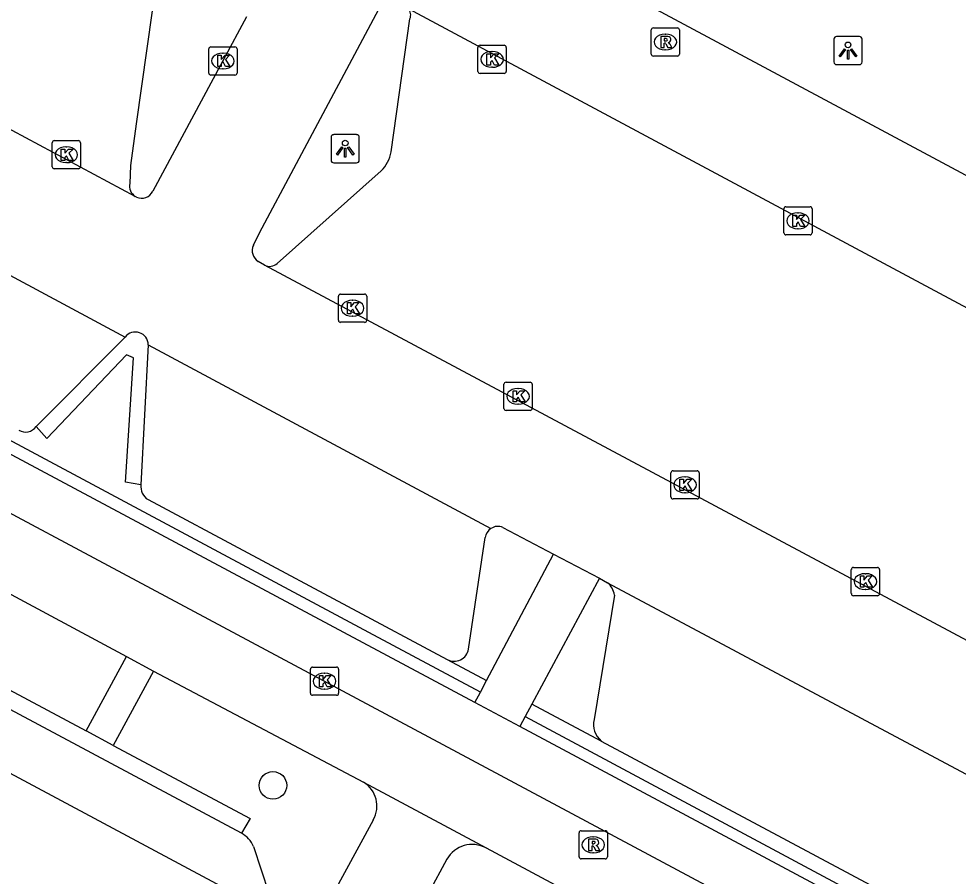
# Model space of a CAD drawing. Extents: x 159489 to 160304, y 383826 to 384530.
# Drawn here: x 159958.85 to 159992.11, y 383918.7 to 383949.06 of the extents above; entities that cross this region are included whole.
import ezdxf

# ---------------------------------------------------------------- set-up
doc = ezdxf.new("R2010")
doc.units = 0
for name, color, linetype in [('IMGEO_Boom', 7, 'Continuous'), ('IMGEO_Fietspad_gesloten', 7, 'Continuous'), ('IMGEO_Haag', 7, 'Continuous'), ('IMGEO_Kolk', 7, 'Continuous'), ('IMGEO_Lichtpunt', 7, 'Continuous'), ('IMGEO_Parkeervlak_open', 7, 'Continuous'), ('IMGEO_Rijbaan_lokaal_gesloten', 7, 'Continuous'), ('IMGEO_Rijbaan_lokaal_open', 7, 'Continuous'), ('IMGEO_Rioolput', 7, 'Continuous'), ('IMGEO_Voetpad_open', 7, 'Continuous')]:
    doc.layers.add(name, color=color, linetype=linetype)

msp = doc.modelspace()

# ---------------------------------------------------------------- linework, layer by layer
at = {"layer": 'IMGEO_Boom'}
msp.add_circle((159967.846, 383921.917), 0.489, dxfattribs=at)
at = {"layer": 'IMGEO_Fietspad_gesloten'}
for points in [[(160107.086, 383852.085), (159924.27, 383949.901)], [(159953.06, 383931.635), (159962.663, 383926.48)], [(159962.663, 383926.48), (159963.621, 383925.966)], [(159963.621, 383925.966), (159971.058, 383922.033)], [(159971.058, 383922.033), (159975.394, 383919.704)], [(159969.446, 383917.096), (159971.401, 383920.694)], [(159975.394, 383919.704), (159980.128, 383917.167)], [(159974.005, 383919.303), (159972.054, 383915.698)]]:
    msp.add_lwpolyline(points, dxfattribs=at)
for centre, radius, start, end in [((159970.525, 383921.183), 1.003, 330.8103, 57.9257), ((159974.906, 383918.788), 1.038, 61.9664, 150.2402)]:
    msp.add_arc(centre, radius, start, end, dxfattribs=at)
at = {"layer": 'IMGEO_Haag'}
for points in [[(159975.189, 383925.214), (159971.242, 383927.33), (159925.288, 383951.958)], [(159976.78, 383924.361), (160033.337, 383894.042)]]:
    msp.add_lwpolyline(points, dxfattribs=at)
at = {"layer": 'IMGEO_Kolk'}
for p, q in [((159965.576, 383947.143), (159965.576, 383947.995)), ((159965.651, 383948.069), (159966.503, 383948.069)), ((159966.577, 383947.995), (159966.577, 383947.143)), ((159975.103, 383947.2), (159975.103, 383948.052)), ((159975.178, 383948.126), (159976.03, 383948.126)), ((159976.104, 383948.052), (159976.104, 383947.2)), ((159966.064, 383947.849), (159966.089, 383947.849)), ((159975.591, 383947.906), (159975.616, 383947.906)), ((159966.087, 383947.289), (159966.062, 383947.289)), ((159975.614, 383947.346), (159975.589, 383947.346)), ((159966.503, 383947.069), (159965.651, 383947.069)), ((159976.03, 383947.126), (159975.178, 383947.126)), ((159960.032, 383943.824), (159960.032, 383944.676)), ((159960.107, 383944.75), (159960.959, 383944.75)), ((159961.033, 383944.676), (159961.033, 383943.824)), ((159960.52, 383944.53), (159960.545, 383944.53)), ((159960.543, 383943.97), (159960.518, 383943.97)), ((159960.959, 383943.75), (159960.107, 383943.75)), ((159985.933, 383941.483), (159985.933, 383942.335)), ((159986.008, 383942.409), (159986.86, 383942.409)), ((159986.934, 383942.335), (159986.934, 383941.483)), ((159986.421, 383942.189), (159986.446, 383942.189)), ((159986.444, 383941.629), (159986.419, 383941.629)), ((159986.86, 383941.409), (159986.008, 383941.409)), ((159970.239, 383939.315), (159971.091, 383939.315)), ((159970.164, 383938.389), (159970.164, 383939.241)), ((159970.652, 383939.095), (159970.677, 383939.095)), ((159971.165, 383939.241), (159971.165, 383938.389)), ((159971.091, 383938.315), (159970.239, 383938.315)), ((159970.675, 383938.535), (159970.65, 383938.535)), ((159976.025, 383935.269), (159976.025, 383936.121)), ((159976.1, 383936.195), (159976.952, 383936.195)), ((159976.513, 383935.975), (159976.538, 383935.975)), ((159977.026, 383936.121), (159977.026, 383935.269)), ((159976.536, 383935.415), (159976.511, 383935.415)), ((159976.952, 383935.195), (159976.1, 383935.195)), ((159981.935, 383932.134), (159981.935, 383932.986)), ((159982.01, 383933.06), (159982.862, 383933.06)), ((159982.936, 383932.986), (159982.936, 383932.134)), ((159982.423, 383932.84), (159982.448, 383932.84)), ((159982.446, 383932.28), (159982.421, 383932.28)), ((159982.862, 383932.06), (159982.01, 383932.06)), ((159988.397, 383929.634), (159989.249, 383929.634)), ((159988.322, 383928.708), (159988.322, 383929.56)), ((159988.81, 383929.414), (159988.835, 383929.414)), ((159989.323, 383929.56), (159989.323, 383928.708)), ((159989.249, 383928.634), (159988.397, 383928.634)), ((159988.833, 383928.854), (159988.808, 383928.854)), ((159969.172, 383925.182), (159969.172, 383926.034)), ((159969.247, 383926.108), (159970.099, 383926.108)), ((159970.173, 383926.034), (159970.173, 383925.182)), ((159969.66, 383925.888), (159969.685, 383925.888)), ((159969.683, 383925.328), (159969.658, 383925.328)), ((159970.099, 383925.108), (159969.247, 383925.108))]:
    msp.add_line(p, q, dxfattribs=at)
for points in [[(159965.576, 383947.143), (159965.576, 383947.995)], [(159965.651, 383948.069), (159966.503, 383948.069)], [(159966.577, 383947.995), (159966.577, 383947.143)], [(159975.103, 383947.2), (159975.103, 383948.052)], [(159975.178, 383948.126), (159976.03, 383948.126)], [(159976.104, 383948.052), (159976.104, 383947.2)], [(159965.897, 383947.769), (159966.02, 383947.769), (159966.02, 383947.618), (159966.15, 383947.769), (159966.314, 383947.769), (159966.168, 383947.618), (159966.321, 383947.369), (159966.169, 383947.369), (159966.084, 383947.533), (159966.02, 383947.466), (159966.02, 383947.369), (159965.897, 383947.369), (159965.897, 383947.769)], [(159975.424, 383947.826), (159975.547, 383947.826), (159975.547, 383947.675), (159975.677, 383947.826), (159975.841, 383947.826), (159975.695, 383947.675), (159975.848, 383947.426), (159975.696, 383947.426), (159975.611, 383947.59), (159975.547, 383947.523), (159975.547, 383947.426), (159975.424, 383947.426), (159975.424, 383947.826)], [(159966.503, 383947.069), (159965.651, 383947.069)], [(159976.03, 383947.126), (159975.178, 383947.126)], [(159960.032, 383943.824), (159960.032, 383944.676)], [(159960.107, 383944.75), (159960.959, 383944.75)], [(159961.033, 383944.676), (159961.033, 383943.824)], [(159960.353, 383944.45), (159960.476, 383944.45), (159960.476, 383944.299), (159960.606, 383944.45), (159960.77, 383944.45), (159960.624, 383944.299), (159960.777, 383944.05), (159960.625, 383944.05), (159960.54, 383944.214), (159960.476, 383944.147), (159960.476, 383944.05), (159960.353, 383944.05), (159960.353, 383944.45)], [(159960.959, 383943.75), (159960.107, 383943.75)], [(159985.933, 383941.483), (159985.933, 383942.335)], [(159986.008, 383942.409), (159986.86, 383942.409)], [(159986.934, 383942.335), (159986.934, 383941.483)], [(159986.254, 383942.109), (159986.377, 383942.109), (159986.377, 383941.958), (159986.507, 383942.109), (159986.671, 383942.109), (159986.525, 383941.958), (159986.678, 383941.709), (159986.526, 383941.709), (159986.441, 383941.873), (159986.377, 383941.806), (159986.377, 383941.709), (159986.254, 383941.709), (159986.254, 383942.109)], [(159986.86, 383941.409), (159986.008, 383941.409)], [(159970.239, 383939.315), (159971.091, 383939.315)], [(159970.164, 383938.389), (159970.164, 383939.241)], [(159970.485, 383939.015), (159970.608, 383939.015), (159970.608, 383938.864), (159970.738, 383939.015), (159970.902, 383939.015), (159970.756, 383938.864), (159970.909, 383938.615), (159970.757, 383938.615), (159970.672, 383938.779), (159970.608, 383938.712), (159970.608, 383938.615), (159970.485, 383938.615), (159970.485, 383939.015)], [(159971.165, 383939.241), (159971.165, 383938.389)], [(159971.091, 383938.315), (159970.239, 383938.315)], [(159976.025, 383935.269), (159976.025, 383936.121)], [(159976.1, 383936.195), (159976.952, 383936.195)], [(159977.026, 383936.121), (159977.026, 383935.269)], [(159976.346, 383935.895), (159976.469, 383935.895), (159976.469, 383935.744), (159976.599, 383935.895), (159976.763, 383935.895), (159976.617, 383935.744), (159976.77, 383935.495), (159976.618, 383935.495), (159976.533, 383935.659), (159976.469, 383935.592), (159976.469, 383935.495), (159976.346, 383935.495), (159976.346, 383935.895)], [(159976.952, 383935.195), (159976.1, 383935.195)], [(159981.935, 383932.134), (159981.935, 383932.986)], [(159982.01, 383933.06), (159982.862, 383933.06)], [(159982.936, 383932.986), (159982.936, 383932.134)], [(159982.256, 383932.76), (159982.379, 383932.76), (159982.379, 383932.609), (159982.509, 383932.76), (159982.673, 383932.76), (159982.527, 383932.609), (159982.68, 383932.36), (159982.528, 383932.36), (159982.443, 383932.524), (159982.379, 383932.457), (159982.379, 383932.36), (159982.256, 383932.36), (159982.256, 383932.76)], [(159982.862, 383932.06), (159982.01, 383932.06)], [(159988.397, 383929.634), (159989.249, 383929.634)], [(159988.322, 383928.708), (159988.322, 383929.56)], [(159988.643, 383929.334), (159988.766, 383929.334), (159988.766, 383929.183), (159988.896, 383929.334), (159989.06, 383929.334), (159988.914, 383929.183), (159989.067, 383928.934), (159988.915, 383928.934), (159988.83, 383929.098), (159988.766, 383929.031), (159988.766, 383928.934), (159988.643, 383928.934), (159988.643, 383929.334)], [(159989.323, 383929.56), (159989.323, 383928.708)], [(159989.249, 383928.634), (159988.397, 383928.634)], [(159969.172, 383925.182), (159969.172, 383926.034)], [(159969.247, 383926.108), (159970.099, 383926.108)], [(159970.173, 383926.034), (159970.173, 383925.182)], [(159969.493, 383925.808), (159969.616, 383925.808), (159969.616, 383925.657), (159969.746, 383925.808), (159969.91, 383925.808), (159969.764, 383925.657), (159969.917, 383925.408), (159969.765, 383925.408), (159969.68, 383925.572), (159969.616, 383925.505), (159969.616, 383925.408), (159969.493, 383925.408), (159969.493, 383925.808)], [(159970.099, 383925.108), (159969.247, 383925.108)]]:
    msp.add_lwpolyline(points, dxfattribs=at)
for centre, start, end in [((159965.653, 383947.993), 91.552, 178.448), ((159965.653, 383947.993), 91.552, 178.448), ((159966.501, 383947.993), 1.552, 88.448), ((159966.501, 383947.993), 1.552, 88.448), ((159975.18, 383948.05), 91.552, 178.448), ((159975.18, 383948.05), 91.552, 178.448), ((159976.028, 383948.05), 1.552, 88.448), ((159976.028, 383948.05), 1.552, 88.448), ((159965.653, 383947.145), 181.552, 268.448), ((159965.653, 383947.145), 181.552, 268.448), ((159966.501, 383947.145), 271.552, 358.448), ((159966.501, 383947.145), 271.552, 358.448), ((159975.18, 383947.202), 181.552, 268.448), ((159975.18, 383947.202), 181.552, 268.448), ((159976.028, 383947.202), 271.552, 358.448), ((159976.028, 383947.202), 271.552, 358.448), ((159960.109, 383944.674), 91.552, 178.448), ((159960.109, 383944.674), 91.552, 178.448), ((159960.957, 383944.674), 1.552, 88.448), ((159960.957, 383944.674), 1.552, 88.448), ((159960.109, 383943.826), 181.552, 268.448), ((159960.109, 383943.826), 181.552, 268.448), ((159960.957, 383943.826), 271.552, 358.448), ((159960.957, 383943.826), 271.552, 358.448), ((159986.01, 383942.333), 91.552, 178.448), ((159986.01, 383942.333), 91.552, 178.448), ((159986.858, 383942.333), 1.552, 88.448), ((159986.858, 383942.333), 1.552, 88.448), ((159986.01, 383941.485), 181.552, 268.448), ((159986.01, 383941.485), 181.552, 268.448), ((159986.858, 383941.485), 271.552, 358.448), ((159986.858, 383941.485), 271.552, 358.448), ((159970.241, 383939.239), 91.552, 178.448), ((159970.241, 383939.239), 91.552, 178.448), ((159971.089, 383939.239), 1.552, 88.448), ((159971.089, 383939.239), 1.552, 88.448), ((159970.241, 383938.391), 181.552, 268.448), ((159970.241, 383938.391), 181.552, 268.448), ((159971.089, 383938.391), 271.552, 358.448), ((159971.089, 383938.391), 271.552, 358.448), ((159976.102, 383936.119), 91.552, 178.448), ((159976.102, 383936.119), 91.552, 178.448), ((159976.95, 383936.119), 1.552, 88.448), ((159976.95, 383936.119), 1.552, 88.448), ((159976.102, 383935.271), 181.552, 268.448), ((159976.102, 383935.271), 181.552, 268.448), ((159976.95, 383935.271), 271.552, 358.448), ((159976.95, 383935.271), 271.552, 358.448), ((159982.012, 383932.984), 91.552, 178.448), ((159982.012, 383932.984), 91.552, 178.448), ((159982.86, 383932.984), 1.552, 88.448), ((159982.86, 383932.984), 1.552, 88.448), ((159982.012, 383932.136), 181.552, 268.448), ((159982.012, 383932.136), 181.552, 268.448), ((159982.86, 383932.136), 271.552, 358.448), ((159982.86, 383932.136), 271.552, 358.448), ((159988.399, 383929.558), 91.552, 178.448), ((159988.399, 383929.558), 91.552, 178.448), ((159989.247, 383929.558), 1.552, 88.448), ((159989.247, 383929.558), 1.552, 88.448), ((159988.399, 383928.71), 181.552, 268.448), ((159988.399, 383928.71), 181.552, 268.448), ((159989.247, 383928.71), 271.552, 358.448), ((159989.247, 383928.71), 271.552, 358.448), ((159969.249, 383926.032), 91.552, 178.448), ((159969.249, 383926.032), 91.552, 178.448), ((159970.097, 383926.032), 1.552, 88.448), ((159970.097, 383926.032), 1.552, 88.448), ((159969.249, 383925.184), 181.552, 268.448), ((159969.249, 383925.184), 181.552, 268.448), ((159970.097, 383925.184), 271.552, 358.448), ((159970.097, 383925.184), 271.552, 358.448)]:
    msp.add_arc(centre, 0.0765, start, end, dxfattribs=at)
for centre, major_axis, ratio, start_param, end_param in [((159966.063, 383947.569), (-0.387, 0.002), 0.722429, 4.712389, 7.853982), ((159966.088, 383947.569), (-0.39, 0.002), 0.717154, 1.570796, 4.712389), ((159975.59, 383947.626), (-0.387, 0.002), 0.722429, 4.712389, 7.853982), ((159975.615, 383947.626), (-0.39, 0.002), 0.717154, 1.570796, 4.712389), ((159960.519, 383944.25), (-0.387, 0.002), 0.722429, 4.712389, 7.853982), ((159960.544, 383944.25), (-0.39, 0.002), 0.717154, 1.570796, 4.712389), ((159986.42, 383941.909), (-0.387, 0.002), 0.722429, 4.712389, 7.853982), ((159986.445, 383941.909), (-0.39, 0.002), 0.717154, 1.570796, 4.712389), ((159970.651, 383938.815), (-0.387, 0.002), 0.722429, 4.712389, 7.853982), ((159970.676, 383938.815), (-0.39, 0.002), 0.717154, 1.570796, 4.712389), ((159976.512, 383935.695), (-0.387, 0.002), 0.722429, 4.712389, 7.853982), ((159976.537, 383935.695), (-0.39, 0.002), 0.717154, 1.570796, 4.712389), ((159982.422, 383932.56), (-0.387, 0.002), 0.722429, 4.712389, 7.853982), ((159982.447, 383932.56), (-0.39, 0.002), 0.717154, 1.570796, 4.712389), ((159988.809, 383929.134), (-0.387, 0.002), 0.722429, 4.712389, 7.853982), ((159988.834, 383929.134), (-0.39, 0.002), 0.717154, 1.570796, 4.712389), ((159969.659, 383925.608), (-0.387, 0.002), 0.722429, 4.712389, 7.853982), ((159969.684, 383925.608), (-0.39, 0.002), 0.717154, 1.570796, 4.712389)]:
    msp.add_ellipse(centre, major_axis=major_axis, ratio=ratio, start_param=start_param, end_param=end_param, dxfattribs=at)
at = {"layer": 'IMGEO_Lichtpunt'}
for p, q in [((159987.707, 383948.34), (159987.707, 383947.533)), ((159987.707, 383948.34), (159987.707, 383947.533)), ((159988.609, 383948.435), (159987.801, 383948.435)), ((159988.609, 383948.435), (159987.801, 383948.435)), ((159988.703, 383947.533), (159988.703, 383948.34)), ((159988.703, 383947.533), (159988.703, 383948.34)), ((159987.801, 383947.439), (159988.609, 383947.439)), ((159987.801, 383947.439), (159988.609, 383947.439)), ((159970.808, 383944.96), (159970, 383944.96)), ((159970.808, 383944.96), (159970, 383944.96)), ((159969.906, 383944.865), (159969.906, 383944.058)), ((159969.906, 383944.865), (159969.906, 383944.058)), ((159970.902, 383944.058), (159970.902, 383944.865)), ((159970.902, 383944.058), (159970.902, 383944.865)), ((159970, 383943.964), (159970.808, 383943.964)), ((159970, 383943.964), (159970.808, 383943.964))]:
    msp.add_line(p, q, dxfattribs=at)
for points in [[(159988.081, 383948.004), (159988.12, 383947.976), (159987.932, 383947.714), (159987.894, 383947.741), (159988.081, 383948.004)], [(159988.183, 383947.956), (159988.23, 383947.956), (159988.23, 383947.634), (159988.183, 383947.634), (159988.183, 383947.956)], [(159988.293, 383947.976), (159988.331, 383948.003), (159988.518, 383947.741), (159988.479, 383947.713), (159988.293, 383947.976)], [(159970.28, 383944.529), (159970.319, 383944.501), (159970.131, 383944.239), (159970.093, 383944.266), (159970.28, 383944.529)], [(159970.382, 383944.481), (159970.429, 383944.481), (159970.429, 383944.159), (159970.382, 383944.159), (159970.382, 383944.481)], [(159970.492, 383944.501), (159970.53, 383944.528), (159970.717, 383944.266), (159970.678, 383944.238), (159970.492, 383944.501)]]:
    msp.add_lwpolyline(points, dxfattribs=at)
for centre in [(159988.206, 383948.138), (159970.405, 383944.663)]:
    msp.add_circle(centre, 0.0994, dxfattribs=at)
for centre, start, end in [((159987.801, 383948.34), 90, 180), ((159987.801, 383948.34), 90, 180), ((159988.609, 383948.34), 0, 90), ((159988.609, 383948.34), 0, 90), ((159987.801, 383947.533), 180, 270), ((159987.801, 383947.533), 180, 270), ((159988.609, 383947.533), 270, 0), ((159988.609, 383947.533), 270, 360), ((159970, 383944.865), 90, 180), ((159970, 383944.865), 90, 180), ((159970.808, 383944.865), 0, 90), ((159970.808, 383944.865), 0, 90), ((159970, 383944.058), 180, 270), ((159970, 383944.058), 180, 270), ((159970.808, 383944.058), 270, 0), ((159970.808, 383944.058), 270, 360)]:
    msp.add_arc(centre, 0.0946, start, end, dxfattribs=at)
at = {"layer": 'IMGEO_Parkeervlak_open'}
for points in [[(159964.128, 383953.271), (159963.001, 383945.34), (159962.809, 383943.866), (159962.782, 383943.233)], [(159972.037, 383944.35), (159972.695, 383949.063)], [(159968.001, 383940.402), (159971.679, 383943.677)], [(159963.426, 383932.036), (159974.018, 383926.373)], [(159979.471, 383923.487), (159998.177, 383913.488), (160027.805, 383897.611)], [(159967.157, 383919.751), (159967.696, 383918.099)]]:
    msp.add_lwpolyline(points, dxfattribs=at)
for centre, radius, start, end in [((159972.399, 383949.197), 0.325, 335.7297, 44.6292), ((159970.715, 383944.621), 1.349, 315.583, 348.3958), ((159963.199, 383943.136), 0.429, 166.8688, 238.2652), ((159967.73, 383940.699), 0.402, 243.4547, 312.4496), ((159959.09, 383934.899), 0.469, 239.207, 323.8042), ((159963.721, 383932.504), 0.553, 173.8491, 237.7928), ((159966.293, 383919.402), 0.932, 21.9855, 61.8951)]:
    msp.add_arc(centre, radius, start, end, dxfattribs=at)
at = {"layer": 'IMGEO_Rijbaan_lokaal_gesloten'}
msp.add_lwpolyline([(159968.691, 383916.912), (159931.196, 383936.985)], dxfattribs=at)
at = {"layer": 'IMGEO_Rijbaan_lokaal_open'}
for points in [[(159962.974, 383942.771), (159938.768, 383955.761)], [(159932.438, 383954.023), (159962.614, 383937.794)], [(160033.768, 383921.345), (159974.428, 383953.14)], [(159967.154, 383941.042), (159967.366, 383941.479), (159968.678, 383943.936), (159971.596, 383949.407)], [(159972.63, 383949.425), (160029.551, 383918.934)], [(159966.91, 383949.135), (159966.077, 383947.569), (159963.593, 383942.959)], [(159963.022, 383942.745), (159962.974, 383942.771)], [(159967.55, 383940.339), (159967.321, 383940.473)], [(160026.953, 383908.584), (159967.55, 383940.339)], [(159966.732, 383920.224), (159934.776, 383937.304)], [(159963.435, 383937.521), (159975.566, 383931.017)], [(159975.989, 383931.055), (159977.783, 383930.1)], [(159977.783, 383930.1), (159979.404, 383929.26)], [(159951.639, 383928.969), (159961.234, 383923.845)], [(159979.404, 383929.26), (159979.696, 383929.092)], [(159979.696, 383929.092), (160029.171, 383902.685)], [(159962.188, 383923.329), (159961.234, 383923.845)], [(159962.188, 383923.329), (159967.042, 383920.746), (159966.732, 383920.224)]]:
    msp.add_lwpolyline(points, dxfattribs=at)
for centre, radius, start, end in [((159963.201, 383943.135), 0.429, 245.3022, 335.7879), ((159967.568, 383940.855), 0.455, 155.6504, 237.0633), ((159962.976, 383937.513), 0.459, 1.0462, 142.1677), ((159975.813, 383930.64), 0.45, 67.009, 123.2577)]:
    msp.add_arc(centre, radius, start, end, dxfattribs=at)
at = {"layer": 'IMGEO_Rioolput'}
for p, q in [((159981.238, 383947.815), (159981.238, 383948.667)), ((159981.313, 383948.741), (159982.165, 383948.741)), ((159982.239, 383948.667), (159982.239, 383947.815)), ((159981.726, 383948.521), (159981.751, 383948.521)), ((159981.749, 383947.961), (159981.724, 383947.961)), ((159982.165, 383947.741), (159981.313, 383947.741)), ((159978.759, 383920.314), (159979.611, 383920.314)), ((159978.684, 383919.388), (159978.684, 383920.24)), ((159979.172, 383920.094), (159979.197, 383920.094)), ((159979.685, 383920.24), (159979.685, 383919.388)), ((159979.611, 383919.314), (159978.759, 383919.314)), ((159979.195, 383919.534), (159979.17, 383919.534))]:
    msp.add_line(p, q, dxfattribs=at)
for points in [[(159981.238, 383947.815), (159981.238, 383948.667)], [(159981.313, 383948.741), (159982.165, 383948.741)], [(159982.239, 383948.667), (159982.239, 383947.815)], [(159981.827, 383948.439), (159981.575, 383948.441), (159981.575, 383948.041)], [(159981.753, 383948.36), (159981.699, 383948.36), (159981.699, 383948.279)], [(159981.699, 383948.279), (159981.751, 383948.279)], [(159981.575, 383948.041), (159981.699, 383948.041), (159981.699, 383948.203), (159981.71, 383948.203)], [(159981.757, 383948.174), (159981.828, 383948.041), (159981.968, 383948.041), (159981.903, 383948.167)], [(159982.165, 383947.741), (159981.313, 383947.741)], [(159978.759, 383920.314), (159979.611, 383920.314)], [(159978.684, 383919.388), (159978.684, 383920.24)], [(159979.273, 383920.012), (159979.021, 383920.014), (159979.021, 383919.614)], [(159979.685, 383920.24), (159979.685, 383919.388)], [(159979.021, 383919.614), (159979.145, 383919.614), (159979.145, 383919.776), (159979.156, 383919.776)], [(159979.199, 383919.933), (159979.145, 383919.933), (159979.145, 383919.852)], [(159979.145, 383919.852), (159979.197, 383919.852)], [(159979.203, 383919.747), (159979.274, 383919.614), (159979.414, 383919.614), (159979.349, 383919.74)], [(159979.611, 383919.314), (159978.759, 383919.314)]]:
    msp.add_lwpolyline(points, dxfattribs=at)
for centre, radius, start, end in [((159981.315, 383948.665), 0.0765, 91.552, 178.448), ((159981.315, 383948.665), 0.0765, 91.552, 178.448), ((159982.163, 383948.665), 0.0765, 1.552, 88.448), ((159982.163, 383948.665), 0.0765, 1.552, 88.448), ((159981.735, 383948.468), 0.19, 274.7715, 282.9687), ((159981.759, 383948.264), 0.0964, 77.0061, 93.1865), ((159981.773, 383948.321), 0.0378, 276.6634, 79.6772), ((159981.826, 383948.329), 0.109, 350.3612, 89.416), ((159981.824, 383948.329), 0.112, 277.5842, 350.9817), ((159981.709, 383948.15), 0.0533, 26.0293, 88.6989), ((159981.808, 383948.114), 0.108, 29.5134, 73.7905), ((159981.315, 383947.817), 0.0765, 181.552, 268.448), ((159981.315, 383947.817), 0.0765, 181.552, 268.448), ((159982.163, 383947.817), 0.0765, 271.552, 358.448), ((159982.163, 383947.817), 0.0765, 271.552, 358.448), ((159978.761, 383920.238), 0.0765, 91.552, 178.448), ((159978.761, 383920.238), 0.0765, 91.552, 178.448), ((159979.609, 383920.238), 0.0765, 1.552, 88.448), ((159979.609, 383920.238), 0.0765, 1.552, 88.448), ((159979.272, 383919.902), 0.109, 350.3612, 89.416), ((159979.155, 383919.723), 0.0533, 26.0293, 88.6989), ((159979.181, 383920.041), 0.19, 274.7715, 282.9687), ((159979.205, 383919.837), 0.0964, 77.0061, 93.1865), ((159979.219, 383919.894), 0.0378, 276.6634, 79.6772), ((159979.27, 383919.902), 0.112, 277.5842, 350.9817), ((159979.254, 383919.687), 0.108, 29.5134, 73.7905), ((159978.761, 383919.39), 0.0765, 181.552, 268.448), ((159978.761, 383919.39), 0.0765, 181.552, 268.448), ((159979.609, 383919.39), 0.0765, 271.552, 358.448), ((159979.609, 383919.39), 0.0765, 271.552, 358.448)]:
    msp.add_arc(centre, radius, start, end, dxfattribs=at)
for centre, major_axis, ratio, start_param, end_param in [((159981.725, 383948.241), (-0.387, 0.002), 0.722429, 4.712389, 7.853982), ((159981.75, 383948.241), (-0.39, 0.002), 0.717154, 1.570796, 4.712389), ((159979.171, 383919.814), (-0.387, 0.002), 0.722429, 4.712389, 7.853982), ((159979.196, 383919.814), (-0.39, 0.002), 0.717154, 1.570796, 4.712389)]:
    msp.add_ellipse(centre, major_axis=major_axis, ratio=ratio, start_param=start_param, end_param=end_param, dxfattribs=at)
at = {"layer": 'IMGEO_Voetpad_open'}
for points in [[(159974.998, 383924.853), (159971.045, 383926.968), (159924.885, 383951.662)], [(159959.469, 383934.622), (159962.614, 383937.794)], [(159963.435, 383937.521), (159963.171, 383932.563)], [(159963.171, 383932.563), (159962.627, 383932.658), (159962.91, 383937.058), (159962.661, 383937.165), (159959.848, 383934.206), (159959.469, 383934.622)], [(159974.774, 383926.743), (159975.365, 383930.698)], [(159975.409, 383925.629), (159977.783, 383930.1)], [(159979.404, 383929.26), (159977.014, 383924.799)], [(159979.935, 383928.658), (159979.219, 383924.254)], [(159961.234, 383923.845), (159962.663, 383926.48)], [(159974.018, 383926.373), (159975.409, 383925.629)], [(159963.621, 383925.966), (159962.188, 383923.329)], [(159975.189, 383925.214), (159975.409, 383925.629)], [(159974.998, 383924.853), (159975.189, 383925.214)], [(159976.588, 383924.003), (159974.998, 383924.853)], [(159977.014, 383924.799), (159976.78, 383924.361)], [(159979.471, 383923.487), (159977.014, 383924.799)], [(159976.78, 383924.361), (159976.588, 383924.003)], [(160033.172, 383893.732), (159976.588, 383924.003)]]:
    msp.add_lwpolyline(points, dxfattribs=at)
for centre, radius, start, end in [((159975.818, 383930.635), 0.457, 123.4487, 172.1217), ((159979.257, 383928.568), 0.684, 7.5971, 50.0853), ((159974.26, 383926.836), 0.522, 242.4142, 349.7417), ((159979.935, 383924.064), 0.74, 165.1451, 231.2311)]:
    msp.add_arc(centre, radius, start, end, dxfattribs=at)

doc.saveas('drawing.dxf')
